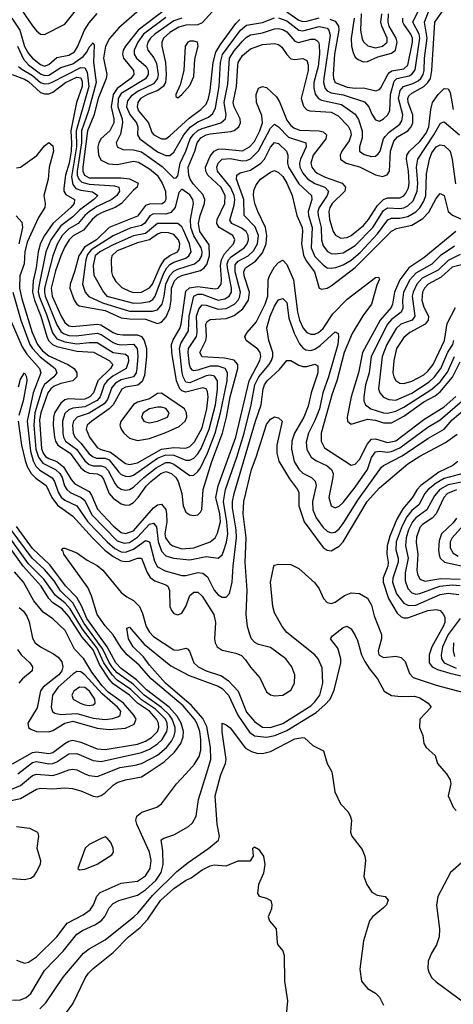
# Model space of a CAD drawing. Header units: inches. Extents: x 501365 to 657855, y 482276 to 547543.
# Tile 453 of 656: x 571266 to 573416, y 518856 to 523742. Entities that reach past the tile are written whole.
import ezdxf

# ---------------------------------------------------------------- set-up
doc = ezdxf.new("R2010")
doc.units = ezdxf.units.IN
doc.header["$MEASUREMENT"] = 0
doc.layers.add('A5571', color=7, linetype='Continuous')
doc.layers.add('A5572', color=7, linetype='Continuous')

msp = doc.modelspace()

# ---------------------------------------------------------------- linework, layer by layer
at = {"layer": 'A5571', "color": 5}
for points, elevation in [([(570978.8, 520000), (570989.5, 519949.5), (571008.8, 519928.8), (571030, 519925), (571090, 519927.2), (571157.4, 519917.4), (571230, 519925.6), (571270, 519940.9), (571330, 519990.8), (571350, 519997.9), (571430, 519990.4), (571456.3, 520000)], 2040), ([(571170, 519855.9), (571270, 519877.2), (571350, 519923.7), (571370, 519927.7), (571430, 519924.7), (571490.5, 519930.5), (571527.3, 519927.3), (571570, 519914.5), (571630, 519888.3), (571650, 519885.7), (571670, 519891.2), (571690, 519904.3), (571730, 519943.6), (571750, 519955.8), (571790, 519968.8), (571870, 519984.7), (571893.3, 520000)], 2020), ([(571230, 518876), (571270, 518877.9), (571298, 518890), (571321.7, 518910), (571390, 519023.9), (571481.5, 519118.5), (571550, 519203.6), (571578.1, 519221.9), (571639.1, 519250), (571669.4, 519270.6), (571688.1, 519291.9), (571710, 519334.2), (571730, 519355.9), (571758.5, 519370), (571850, 519397.8), (571890, 519424), (571940.4, 519470), (571967.5, 519510), (571976.7, 519550), (571975.8, 519615.8), (571968.3, 519671.7), (571980.1, 519679.9), (572030, 519697.2), (572102.4, 519737.6), (572123.5, 519756.5), (572141, 519790), (572152.3, 519872.3), (572191.7, 520000)], 1960), ([(571250, 519074), (571290, 519060.5), (571310, 519064.1), (571350, 519091.3), (571450, 519189.6), (571501.7, 519258.3), (571580.9, 519299.1), (571615, 519325), (571632.7, 519350), (571648.4, 519391.6), (571664.4, 519410), (571770, 519457), (571850, 519466.7), (571890, 519492.3), (571913.4, 519530), (571917.6, 519570), (571909.6, 519610), (571847.1, 519750), (571842, 519770), (571847, 519790), (571871.7, 519808.3), (571945.8, 519834.2), (571969.9, 519850.1), (572044.3, 519950), (572090.2, 520000)], 1980), ([(571366.2, 518833.8), (571396.6, 518863.4), (571481.7, 518990), (571582.3, 519110), (571610, 519130.9), (571690, 519175.9), (571831.4, 519290), (571854.2, 519310), (571924.9, 519395.1), (572045.1, 519514.9), (572100.8, 519559.2), (572203.6, 519630), (572251.8, 519670), (572257.3, 519690), (572244.4, 519750), (572235, 519890), (572261, 519990), (572265.3, 520000)], 1940), ([(571589.9, 520000), (571610, 519990.5), (571650, 519986), (571685.8, 520000)], 2040), ([(572814.9, 520000), (572827.7, 519910), (572857.3, 519850), (572894, 519810), (572906.2, 519786.2), (572910.4, 519770), (572906.7, 519710), (572912.4, 519690), (572963.4, 519623.4), (572977.3, 519590), (572980.7, 519570), (572972.4, 519490), (572986.7, 519450), (573011.7, 519411.7), (573037.7, 519397.7), (573078, 519390), (573092.4, 519372.4), (573083.8, 519350), (573070, 519334.5), (573014.9, 519290), (573000.4, 519270), (572970.4, 519170), (572952.4, 519030), (572960.7, 518970), (572990, 518934.8), (573030.4, 518910.4), (573050.4, 518890.4), (573070, 518851.3)], 1940), ([(573381.2, 520000), (573399.5, 519970), (573403.1, 519950), (573390.4, 519890), (573414.4, 519834.4), (573430, 519818)], 1960), ([(571250, 519737.6), (571314.9, 519730), (571354, 519710), (571358.9, 519690), (571350.8, 519630), (571370.1, 519570), (571367.3, 519550), (571350, 519514.4), (571332.5, 519487.5), (571320.6, 519479.4), (571290, 519472.9), (571230, 519478.6)], 1980), ([(571480.7, 518790), (571530, 518858.3), (571592.2, 518987.8), (571607.6, 519010), (571630, 519033.3), (571730, 519112), (571804.9, 519190), (571863.3, 519236.7), (571901.5, 519278.5), (571965, 519370), (572030, 519430.9), (572087.9, 519470), (572116.2, 519483.8), (572170, 519523.2), (572210, 519543.1), (572230, 519548.2), (572290, 519543), (572350, 519567.7), (572410, 519568), (572425.1, 519590), (572421.2, 519630), (572430, 519636.3), (572450, 519626), (572475.2, 519590), (572480.7, 519550), (572474.4, 519505.6), (572449.3, 519450), (572445.4, 519405.4), (572452.8, 519392.8), (572490, 519383), (572510.4, 519370), (572516.4, 519350), (572514, 519330), (572498, 519290), (572504.9, 519270), (572537.1, 519230), (572542, 519162), (572546, 519150), (572570, 519121), (572577, 519097), (572578.4, 518970), (572593.4, 518873.4), (572569.3, 518610)], 1920), ([(573470.2, 519570), (573401.7, 519510), (573339.6, 519390), (573332.4, 519347.6), (573348, 519230), (573345.8, 519190), (573332.6, 519150), (573308, 519110), (573291.6, 519070), (573290, 519034), (573294.9, 519014.9), (573310, 518987.3), (573330, 518967.3), (573470, 518864)], 1960)]:
    msp.add_lwpolyline(points, dxfattribs=dict(at, elevation=elevation))
at = {"layer": 'A5571', "color": 5, "elevation": 2020}
msp.add_lwpolyline([(571690, 519686), (571670, 519678.7), (571610.9, 519649.1), (571590.9, 519630), (571554.9, 519530), (571562.6, 519522.6), (571590, 519526.5), (571650, 519550.6), (571722.8, 519597.2), (571731.3, 519610), (571729.9, 519630), (571718, 519658), (571700, 519680)], close=True, dxfattribs=at)
at = {"layer": 'A5572', "color": 5}
for points, elevation in [([(571275.6, 523790), (571330, 523710.8), (571350, 523686.1), (571370, 523670.1), (571390, 523667.6), (571490, 523718.9), (571570, 523819.2)], 2220), ([(571990, 523753.4), (571880.2, 523670), (571852, 523630), (571833.2, 523590), (571833.2, 523570), (571845.7, 523550), (571893.9, 523510), (571902.7, 523490), (571903.6, 523470), (571890, 523448.3), (571770, 523376.1), (571755, 523350), (571752.9, 523310), (571773.6, 523250), (571776.3, 523230), (571766.2, 523173.8), (571745.1, 523130), (571749.4, 523110), (571776.9, 523096.9), (571830, 523095.4), (571870, 523085.9), (571972.9, 523013), (572030, 522955.9), (572042.4, 522957.6), (572050, 522966.8), (572062.4, 523030), (572090.6, 523090), (572112, 523150), (572127.2, 523172.8), (572148.8, 523191.2), (572170, 523201.8), (572263.2, 523230), (572285.8, 523250), (572289, 523270), (572280.3, 523330), (572298.3, 523421.7), (572306.9, 523550), (572330, 523588), (572370, 523635), (572390, 523655.3), (572410, 523666.2), (572470, 523676), (572530, 523695.9), (572550, 523697.3), (572570, 523693.5), (572590, 523681.4), (572630, 523634.4), (572647.9, 523627.9), (572710, 523644.3), (572730, 523644.9), (572739, 523639), (572746.9, 523630), (572750, 523617.1), (572751.9, 523571.9), (572745.5, 523510), (572725.1, 523430), (572723.8, 523403.8), (572731.6, 523371.6), (572747.9, 523350), (572762.3, 523342.3), (572861.1, 523321.1), (572930, 523273.4), (572946.2, 523246.2), (572964.3, 523190), (572963.9, 523156.1), (572950.6, 523110), (572951, 523090), (572973.1, 523073.1), (573010, 523063.6), (573030, 523064.8), (573043.7, 523076.3), (573052.6, 523090), (573069.6, 523150), (573078.1, 523161.9), (573097.1, 523182.8), (573150, 523223.3), (573160.9, 523239.1), (573166.2, 523270), (573144.8, 523350), (573152.2, 523390), (573169.6, 523410.4), (573214.8, 523425.2), (573240.9, 523439.1), (573254.2, 523450), (573266.7, 523470), (573271.3, 523490), (573272.3, 523550), (573286.4, 523650), (573272.1, 523730), (573304.4, 523810)], 2240), ([(571227.5, 523750), (571267, 523690), (571290, 523609), (571310, 523574.1), (571330, 523551), (571370, 523519.4), (571390, 523511.9), (571410, 523519.1), (571450, 523553.3), (571510, 523565.2), (571537.3, 523582.7), (571553.3, 523606.7), (571586.9, 523690), (571610, 523726.1), (571650, 523772.5)], 2180), ([(571859.4, 523790), (571758.1, 523701.9), (571712.3, 523647.7), (571691.8, 523610), (571681.5, 523550), (571698.1, 523470), (571694.6, 523450), (571655.4, 523350), (571634.5, 523265.5), (571602.2, 523190), (571579.2, 523010), (571579.8, 522990), (571587.5, 522970), (571610, 522957.6), (571770, 522957.2), (571810, 522952.3), (571852.8, 522930), (571849.1, 522910), (571830, 522895.2), (571771, 522829), (571740.3, 522810), (571674.4, 522785.6), (571650, 522771.3), (571626.1, 522750), (571583, 522697), (571531.4, 522668.6), (571511.1, 522648.9), (571490, 522615.1), (571470.7, 522570), (571444.4, 522495.6), (571421.9, 522410), (571427.4, 522370), (571471.2, 522270), (571490, 522239), (571510, 522223.2), (571530, 522219.3), (571650, 522231.3), (571668.1, 522228.1), (571730, 522189.3), (571750, 522181.4), (571777.6, 522177.6), (571850, 522178.6), (571870, 522169), (571883.2, 522150), (571894.3, 522110), (571895.5, 522070), (571884.6, 521975.4), (571874.2, 521945.8), (571852.1, 521927.9), (571790, 521918), (571772.5, 521907.5), (571729.1, 521830), (571709.5, 521810), (571623.3, 521750), (571601.5, 521730), (571595.9, 521710), (571612.5, 521670), (571650, 521619), (571668.7, 521608.7), (571715.8, 521595.8), (571790, 521538.6), (571810, 521535), (571850, 521543.2), (571970, 521610.8), (572030, 521618.7), (572090, 521615.1), (572110, 521623.5), (572133.1, 521646.9), (572170, 521715.7), (572194.5, 521810), (572200, 521870), (572196.9, 521896.9), (572190.2, 521910.2), (572174.9, 521914.9), (572090, 521893), (572070, 521900.4), (572060.4, 521910), (572042.8, 521950), (572020, 522090), (572018.9, 522130), (572026.3, 522153.7), (572060.5, 522210), (572067.1, 522230), (572090, 522394.8), (572108.8, 522411.2), (572150, 522417.8), (572234.6, 522405.4), (572250.7, 522409.3), (572264.3, 522430), (572267, 522453), (572262.1, 522522.1), (572266, 522550), (572281, 522579), (572326.5, 522630), (572332.3, 522650), (572322.8, 522670), (572255.6, 522710), (572243.1, 522730), (572245.2, 522750), (572283.4, 522830), (572284.7, 522870), (572263.8, 522910), (572199.4, 522970), (572189, 522990), (572188.1, 523010), (572210, 523064), (572230, 523090.1), (572250, 523098.5), (572270, 523100.7), (572370, 523091.4), (572405.5, 523110), (572430, 523137), (572456.8, 523190), (572470, 523230), (572466.5, 523266.5), (572440.8, 523330), (572439.1, 523370), (572450, 523402.4), (572470, 523411), (572490, 523405.3), (572538.9, 523358.9), (572554.5, 523334.5), (572590, 523243.3), (572610, 523216.1), (572624.7, 523204.7), (572653.8, 523193.8), (572750.4, 523190), (572770, 523185.1), (572787.5, 523170), (572783.8, 523150), (572721.3, 523070), (572709.8, 523030), (572714.9, 523010), (572728.6, 522990), (572740.9, 522980.9), (572781.1, 522961.1), (572865, 522930), (572880.8, 522910), (572877.7, 522890), (572815.8, 522830), (572804.1, 522810), (572798.9, 522790), (572802.2, 522750), (572820.7, 522690), (572831.7, 522671.7), (572858.2, 522658.2), (572890, 522660.4), (572910, 522670.4), (572970, 522720.8), (572995.9, 522750), (573039.7, 522820.3), (573070, 522850), (573090, 522857.3), (573150, 522858.1), (573170, 522868.3), (573179.9, 522880.1), (573193.1, 522906.9), (573197.1, 522930), (573194, 522990), (573183.6, 523050), (573185.6, 523070), (573198.1, 523090), (573250, 523137.7), (573280.9, 523179.1), (573293.9, 523210), (573304.1, 523295.9), (573312.9, 523330), (573340.4, 523370), (573370, 523400.1), (573390, 523399.2), (573400.2, 523380.2), (573415.8, 523295.8)], 2180), ([(571990, 523794), (571853.7, 523690), (571790.3, 523610), (571779.5, 523590), (571776.4, 523570), (571781.3, 523550), (571830.1, 523490), (571831.9, 523470), (571816.7, 523450), (571750, 523401.1), (571729.6, 523370), (571720.4, 523310), (571732.9, 523250), (571733, 523230), (571712.5, 523190), (571670, 523151.5), (571658, 523130), (571653.9, 523110), (571657.1, 523070), (571670, 523045.2), (571706.8, 523026.8), (571750, 523023.9), (571830, 523040.2), (571854.8, 523034.8), (571910, 523002.1), (571947.4, 522970), (571972.3, 522930), (571988.5, 522890), (571991.4, 522850), (571984.5, 522835.5), (571972.4, 522827.6), (571910, 522827.1), (571890, 522819.6), (571850, 522766.1), (571709.7, 522710.3), (571647.7, 522650), (571587.8, 522612.2), (571560, 522570), (571538.1, 522490), (571515.7, 522430), (571514.1, 522410), (571535.7, 522350), (571549.3, 522329.3), (571561.8, 522321.8), (571690, 522298.2), (571770, 522262.8), (571810, 522256.6), (571890, 522256.2), (571950, 522234.7), (571970, 522241), (571992.6, 522267.4), (572010, 522310), (572017.7, 522350), (572019, 522410), (572033.9, 522446.1), (572050, 522462), (572070, 522472.5), (572162.8, 522497.2), (572181.1, 522510), (572193.7, 522526.3), (572206.7, 522570), (572204.7, 522624.7), (572159.5, 522690), (572152.1, 522730), (572160.8, 522770), (572182.7, 522830), (572183.3, 522850), (572174.4, 522874.4), (572126.8, 522926.8), (572111.7, 522950), (572104.3, 522970), (572101.8, 523010), (572134.5, 523090), (572145.7, 523130), (572164.1, 523155.9), (572189.9, 523170), (572210, 523174.7), (572313.4, 523186.6), (572330, 523192.4), (572351.9, 523210), (572360.5, 523230), (572359.8, 523250), (572329.2, 523309.2), (572325, 523330), (572341, 523410), (572346.8, 523513.2), (572350, 523530.1), (572370, 523564.5), (572410, 523597.2), (572470, 523618), (572530, 523623), (572550, 523618.2), (572566, 523606), (572590, 523568.7), (572610, 523548.1), (572630, 523544), (572670, 523549.5), (572690, 523539.7), (572697, 523517), (572696.5, 523490), (572662, 523350), (572672.5, 523312.5), (572690, 523294.9), (572704.9, 523290), (572810, 523283.4), (572845.3, 523265.3), (572893.9, 523213.9), (572906.8, 523190), (572908.9, 523170), (572899.1, 523140.9), (572862.4, 523090), (572854.5, 523070), (572856.1, 523050), (572885, 523030), (572951.1, 523011.1), (573030, 522971.9), (573064.3, 522964.3), (573088.1, 522971.9), (573099.9, 522990), (573104.5, 523090), (573120.5, 523139.5), (573139.2, 523160.8), (573190.6, 523189.4), (573207.2, 523210), (573215.4, 523230), (573215.5, 523270), (573191.6, 523330), (573190, 523350), (573196, 523364), (573210, 523377.6), (573270.1, 523409.9), (573290.2, 523429.8), (573302, 523450), (573310, 523490), (573324.4, 523730), (573370, 523795.8)], 2220), ([(572220, 523780), (572170, 523726.1), (572150, 523716.3), (572090, 523714.1), (572055, 523705), (572010, 523678), (571979.4, 523650), (571970.7, 523630), (571970.7, 523610), (571989.8, 523530), (571992.8, 523470), (571988.9, 523430), (571977.5, 523410), (571951.4, 523390), (571900.3, 523370), (571865.8, 523350), (571851.5, 523330), (571848.4, 523310), (571855.9, 523290), (571904.9, 523230), (571921.5, 523181.5), (571930.9, 523170), (571970, 523150.5), (571990, 523151.1), (572010, 523164.6), (572106.2, 523253.8), (572164.6, 523295.4), (572190, 523323.3), (572201.5, 523350), (572210.6, 523390), (572225, 523530), (572238.7, 523581.3), (572260.9, 523619.1), (572337.5, 523722.5), (572357, 523743)], 2280), ([(572550, 523751.6), (572590, 523736.6), (572650.5, 523690.5), (572670, 523686.4), (572750, 523707.4), (572790, 523699), (572799.5, 523690), (572805.7, 523665.7), (572773.3, 523450), (572772.7, 523430), (572781.1, 523401.1), (572790, 523387.9), (572810, 523378.2), (572870, 523369.4), (572974.8, 523334.8), (572996.8, 523310), (573012.3, 523272.3), (573030, 523244.1), (573050, 523238.6), (573070, 523249.4), (573090, 523268.7), (573101.2, 523290), (573104.1, 523370), (573122.5, 523437.5), (573136, 523450), (573196.7, 523463.3), (573210, 523471.1), (573226.5, 523493.5), (573250.5, 523650), (573245.9, 523670), (573215.3, 523730), (573244.8, 523790)], 2260), ([(572590, 523780.8), (572650, 523739.1), (572670, 523733.1), (572690, 523734.4), (572750, 523751.3)], 2280), ([(572924.3, 523750), (572908.7, 523648.7), (572910.5, 523610.5), (572918.5, 523578.5), (572930, 523555.3), (572943.7, 523543.7), (572970, 523533.1), (572990, 523534.2), (573042.2, 523557.8), (573110, 523575.7), (573129.5, 523590.5), (573137.6, 523630), (573133.2, 523650), (573097.1, 523710), (573092.1, 523730), (573094.5, 523770)], 2320), ([(572958.6, 523770), (572956.4, 523690), (572964.5, 523644.5), (572972.3, 523630), (572991.3, 523611.3), (573030, 523602.2), (573064.7, 523610), (573087.4, 523630), (573088.3, 523650), (573060.6, 523710), (573056.4, 523730), (573061.2, 523770)], 2340), ([(572070, 523750), (572030, 523736.2), (571936.2, 523670), (571914.6, 523650), (571902.1, 523630), (571896.5, 523610), (571900.7, 523590), (571932, 523552), (571944.2, 523524.2), (571952.3, 523470), (571949.8, 523450), (571930, 523423.5), (571853.6, 523386.4), (571818.4, 523361.6), (571800.9, 523339.1), (571795.9, 523310), (571812, 523272), (571844.9, 523230), (571851.8, 523210), (571850.4, 523170), (571862.1, 523150), (571950, 523086.7), (571990, 523067.3), (572010, 523067.4), (572030, 523083.6), (572080.2, 523170), (572112.1, 523207.9), (572150, 523234.4), (572202.3, 523257.7), (572224.5, 523275.5), (572236.4, 523303.6), (572254.9, 523410), (572262.5, 523530), (572271.6, 523568.4), (572360.3, 523690), (572390, 523714.7), (572470, 523727.6), (572529.1, 523750.9)], 2260), ([(572803.9, 523743.9), (572830, 523733.8), (572846, 523710), (572848.5, 523690), (572826.4, 523570), (572820.8, 523470), (572821.7, 523450), (572830, 523430.1), (572890, 523406.1), (572930, 523401.6), (572970, 523403.2), (573031, 523389), (573050, 523394.8), (573056.7, 523403.3), (573090.4, 523469.6), (573100, 523480), (573111.5, 523488.5), (573170, 523497.2), (573190, 523515.9), (573214, 523630), (573212.8, 523650), (573205.2, 523670), (573170, 523718.8), (573164.8, 523730), (573165.5, 523750)], 2280), ([(571255.7, 523610), (571285.3, 523545.3), (571310, 523517.1), (571370, 523473.1), (571390, 523464.9), (571410, 523467.1), (571470, 523505), (571530, 523522.8), (571581.7, 523558.3), (571599.8, 523580.2), (571610, 523605.8), (571630, 523627.2), (571636.1, 523616.1), (571632.9, 523530), (571645.9, 523430), (571607, 523290), (571572, 523190), (571572.5, 523130), (571550.5, 522990.5), (571551.2, 522970), (571558.9, 522950), (571574.7, 522934.7), (571610, 522926.3), (571736.8, 522916.8), (571757, 522910), (571760.7, 522890), (571747.7, 522870), (571722.7, 522850), (571650, 522814.8), (571612.4, 522790), (571589, 522770), (571555.5, 522730), (571510, 522703.2), (571476.9, 522670), (571452.5, 522627.5), (571430, 522569.9), (571389.9, 522410.1), (571388.8, 522390), (571393, 522370), (571450, 522227.5), (571470, 522194.3), (571483.8, 522183.8), (571510, 522175.2), (571546.4, 522173.6), (571650, 522186.4), (571670, 522180.3), (571730, 522139.9), (571750, 522131.3), (571770, 522128.2), (571830, 522131.1), (571848.9, 522110), (571851.9, 522071.9), (571847.6, 522010), (571843.8, 521990), (571831.1, 521970), (571770, 521954.1), (571741.7, 521938.3), (571723.8, 521916.2), (571702.3, 521857.7), (571684.9, 521835.1), (571610, 521789.1), (571551.2, 521768.8), (571533.3, 521750), (571528.9, 521730), (571531.4, 521690), (571540.4, 521670), (571570, 521640.5), (571610, 521587.8), (571630, 521571.8), (571646.6, 521566.6), (571690, 521566), (571710, 521558.3), (571757, 521497), (571770, 521484.6), (571790, 521477), (571810, 521475.6), (571830, 521481.3), (571950, 521565.2), (571990, 521581.7), (572030, 521581.5), (572090, 521555.4), (572110, 521555.8), (572130, 521565.2), (572150, 521586.8), (572165.8, 521614.2), (572204.8, 521710), (572236.5, 521830), (572246.4, 521906.4), (572246.3, 521950), (572232.2, 521972.2), (572210, 521977.1), (572190, 521973.8), (572110, 521939.3), (572090, 521943.4), (572075.9, 521970), (572071.6, 521990), (572058.5, 522110), (572064.5, 522135.5), (572102.5, 522197.5), (572106.4, 522270), (572128.9, 522370), (572150, 522380.3), (572170, 522379.9), (572250, 522350.5), (572283.7, 522356.3), (572304.3, 522370), (572315.7, 522390), (572316.7, 522410), (572296.5, 522510), (572295.5, 522530), (572301.5, 522550), (572314.8, 522565.2), (572379, 522610), (572394.1, 522630), (572400.6, 522650), (572398.9, 522670), (572389.1, 522690), (572366.5, 522706.5), (572317.4, 522730), (572307.3, 522747.4), (572330, 522821.2), (572332.8, 522850), (572329.3, 522870), (572310.5, 522910.5), (572246.9, 522990), (572243.4, 523010), (572249.6, 523030), (572269.9, 523050), (572310, 523053), (572370, 523041.2), (572390, 523042.4), (572410, 523050.7), (572450, 523090.8), (572510, 523203.9), (572530, 523223.5), (572550, 523210.6), (572598.7, 523158.7), (572685.4, 523130), (572686.5, 523110), (572657.6, 523050), (572653.1, 523030), (572655.6, 523010), (572670, 522980.5), (572692.6, 522952.6), (572729.5, 522929.5), (572778.5, 522910), (572797, 522890), (572790.4, 522870), (572750.3, 522810), (572744.7, 522790), (572745.2, 522770), (572760.2, 522710), (572763.1, 522650), (572770, 522619.7), (572791.9, 522591.9), (572810, 522582.2), (572830, 522579), (572870, 522585.6), (572930, 522621.4), (573017.2, 522710), (573070, 522795.1), (573090, 522807.3), (573150, 522804), (573170, 522807.7), (573190, 522818.1), (573216.8, 522843.2), (573237.3, 522890), (573239.2, 522930), (573233.6, 523010), (573239.6, 523050), (573319.4, 523170), (573351.4, 523228.6), (573370, 523234.7), (573446.2, 523170)], 2160), ([(571261, 523510), (571276.7, 523496.7), (571330, 523464), (571370, 523430.3), (571390, 523422.9), (571410, 523424.7), (571427.6, 523432.4), (571570, 523505.2), (571590, 523502.3), (571601.1, 523481.1), (571609.2, 523410), (571546.4, 523190), (571547.7, 523110), (571522.7, 522962.7), (571530, 522923.5), (571544.8, 522904.8), (571570, 522896.4), (571627.8, 522887.8), (571653.5, 522870), (571634.3, 522850), (571563.2, 522796.8), (571530, 522763.1), (571470, 522718.8), (571420.9, 522650), (571395.7, 522590), (571359.1, 522410), (571358.7, 522390), (571364.2, 522364.2), (571398.7, 522278.7), (571428.3, 522188.3), (571450, 522157.4), (571490, 522142.7), (571550, 522133.3), (571610, 522140.5), (571650, 522139.1), (571730, 522089.8), (571790, 522081.3), (571803.3, 522070), (571805.4, 522045.4), (571794.8, 522010), (571727.2, 521972.8), (571699.2, 521950), (571685.4, 521930), (571665.9, 521870), (571650, 521851.5), (571590, 521820.5), (571530, 521813.9), (571510, 521805.9), (571490, 521786.7), (571477.7, 521750), (571480, 521690), (571483.5, 521670), (571494.2, 521650), (571547.2, 521610), (571590, 521552.1), (571610, 521535.1), (571630, 521528.3), (571670, 521527.7), (571690, 521521.4), (571704.7, 521504.7), (571739.2, 521439.1), (571750, 521425.6), (571770, 521412.4), (571790, 521406.9), (571810, 521410.1), (571830, 521421.4), (571881.5, 521470), (571942.1, 521517.9), (571990, 521543.9), (572010, 521544.6), (572030, 521536.6), (572110, 521480.6), (572130, 521481.2), (572150, 521498.9), (572162.3, 521517.7), (572197, 521590), (572235.8, 521690), (572261.9, 521790), (572294.4, 521950), (572296.4, 521990), (572284.6, 522010), (572250, 522022.4), (572210, 522021.8), (572150, 522002.5), (572130, 521999.6), (572123.1, 522003.1), (572113.3, 522013.3), (572108.4, 522028.4), (572100.7, 522090), (572103.2, 522110), (572142.5, 522170), (572146.1, 522190), (572142.5, 522270), (572154.2, 522305.8), (572170, 522326.3), (572190, 522325.8), (572250, 522304.6), (572290, 522307.9), (572330.4, 522329.6), (572349.9, 522350), (572356.5, 522363.5), (572361.5, 522390), (572335.1, 522490), (572334.7, 522525.3), (572350, 522544), (572398.2, 522570), (572425.4, 522594.6), (572444.7, 522630), (572449.3, 522670), (572433.3, 522713.3), (572378.5, 522770), (572377.2, 522850), (572341.1, 522950), (572342.6, 522970), (572358.5, 522981.5), (572410, 522995.1), (572460.9, 523030), (572480.4, 523050), (572510, 523109.6), (572530, 523132.7), (572550, 523127.9), (572588.8, 523090), (572595, 523070), (572593.2, 523030), (572598.5, 523010), (572650, 522926.9), (572712, 522870), (572714.7, 522850), (572696.5, 522790), (572697.1, 522770), (572716, 522710), (572711.7, 522610), (572730, 522567.2), (572770, 522524.6), (572790, 522510.5), (572810, 522507.9), (572832.7, 522512.7), (572870, 522524.8), (572910, 522548.1), (572953.5, 522586.5), (573040.7, 522679.3), (573091.5, 522748.5), (573110, 522756.8), (573150, 522757.1), (573190, 522764.6), (573230, 522787.7), (573250, 522807.9), (573270, 522841.4), (573280.2, 522870), (573283.6, 522976.4), (573298.3, 523050), (573310, 523080.4), (573330, 523110.1), (573350, 523121.3), (573370, 523116.8), (573399.8, 523090), (573410, 523048.4), (573426.7, 522926.7)], 2140), ([(571229.1, 523469.1), (571290, 523447.1), (571310, 523435.4), (571370, 523380.5), (571390, 523373), (571410, 523374.1), (571430, 523382.5), (571494, 523430), (571550, 523457.3), (571570, 523452.6), (571575.6, 523435.6), (571576.2, 523410), (571547.6, 523330), (571519.1, 523190), (571523.8, 523130), (571521.9, 523090), (571512.2, 523030), (571493.7, 522970), (571485.3, 522905.3), (571485, 522890), (571494.9, 522874.9), (571537.2, 522850), (571535.6, 522830), (571520.5, 522810), (571431, 522730), (571389.6, 522670), (571370, 522632.9), (571358.3, 522590), (571348.4, 522510), (571333.6, 522446.4), (571329.9, 522390), (571339.4, 522350), (571370.6, 522270), (571400.6, 522170), (571409.6, 522149.6), (571428.2, 522130), (571450, 522120), (571550, 522096.3), (571632, 522092), (571710.1, 522050), (571727.3, 522030), (571715.8, 522010), (571653, 521950), (571632.9, 521890), (571614.4, 521870), (571590, 521859.4), (571570, 521857), (571510, 521860.6), (571490, 521855), (571470, 521838.4), (571439.4, 521790), (571433.8, 521770), (571432.7, 521730), (571439, 521670), (571444, 521650), (571456, 521630), (571515.7, 521590), (571570, 521518.3), (571590, 521500.5), (571610, 521491.9), (571650, 521487.5), (571670, 521477.6), (571681.2, 521461.2), (571710.1, 521390), (571730, 521367.7), (571770, 521339.5), (571790, 521332.3), (571810, 521333.9), (571830, 521346.1), (571854.2, 521370), (571893.9, 521426.1), (571916.6, 521450), (571965.3, 521490), (571990, 521500.3), (572019.1, 521490), (572039.6, 521470), (572051.2, 521450), (572070, 521390), (572077, 521330), (572090, 521297.2), (572110, 521283.9), (572130, 521280.9), (572150, 521285.2), (572162.9, 521297.1), (572168.7, 521311.3), (572175.9, 521410), (572218, 521550), (572271.8, 521690), (572291.7, 521770), (572309.7, 521870.3), (572347.7, 522010), (572346.9, 522030), (572330, 522051.4), (572281.9, 522061.9), (572170, 522067.9), (572159, 522090), (572188.3, 522150), (572191.7, 522170), (572188.7, 522230), (572195.6, 522244.4), (572210, 522254.2), (572290, 522258.9), (572330, 522274.6), (572372.6, 522307.4), (572400.8, 522350), (572405.9, 522390), (572378.9, 522470), (572377.1, 522490), (572384.9, 522510), (572435.9, 522544.1), (572470, 522585.5), (572487.7, 522630), (572492.1, 522670), (572485.4, 522710), (572446.1, 522790), (572432.4, 522830), (572425.4, 522870), (572426.7, 522893.3), (572437.9, 522922.2), (572460.2, 522950), (572510, 522984.8), (572530, 522993.4), (572550, 522983.3), (572570, 522962.9), (572590.4, 522930), (572617.5, 522870), (572639.5, 522770), (572665.8, 522710), (572668.4, 522690), (572663.9, 522630), (572672.4, 522572.4), (572685.9, 522545.9), (572727.2, 522490), (572750, 522410.2), (572764.2, 522404.2), (572790, 522410.1), (572810, 522421.8), (572930, 522511.4), (573110, 522691.8), (573134.5, 522705.5), (573210, 522722.7), (573264.5, 522755.5), (573293.9, 522786.1), (573330, 522854), (573350, 522878.8), (573370, 522869), (573389.7, 522789.7), (573410.9, 522770.9), (573460.2, 522750)], 2120), ([(571250, 523006), (571270, 523010.7), (571352.1, 523067.9), (571390, 523116.1), (571410, 523131.8), (571430, 523116.1), (571433.8, 523090), (571411.8, 523010), (571407.6, 522950), (571386.7, 522870), (571393.1, 522830), (571390.4, 522810), (571359.9, 522760.1), (571302.6, 522637.4), (571292.3, 522590), (571288.1, 522530), (571267.6, 522470), (571265.5, 522410), (571276.7, 522356.7), (571328.3, 522190), (571354, 522130), (571379, 522099), (571410, 522073.3), (571504.7, 522030), (571535.7, 522010), (571549.1, 521990), (571549.5, 521970), (571530.3, 521949.7), (571470, 521936.1), (571437.4, 521922.6), (571420.6, 521910), (571405.5, 521890), (571370.3, 521790), (571364, 521756), (571374.3, 521614.3), (571382.2, 521590), (571393.8, 521573.8), (571410, 521563.4), (571450, 521549.4), (571482.8, 521522.8), (571520.7, 521460.7), (571539, 521439), (571610, 521400.9), (571622.4, 521382.4), (571651.9, 521311.9), (571730, 521229.8), (571770, 521197.4), (571790, 521192.1), (571830, 521205.8), (571930, 521319.9), (571950, 521334.7), (571970, 521337), (571990, 521311.1), (571994.3, 521290), (571995.2, 521250), (571986.5, 521190), (571988.9, 521170), (572010, 521140.8), (572025.6, 521130), (572070, 521116.1), (572130, 521120.2), (572210.2, 521149.8), (572234.8, 521170), (572246.7, 521193.3), (572261.4, 521250), (572257.6, 521290), (572239.2, 521370), (572250, 521428.7), (572337, 521670), (572403.2, 521950), (572457.1, 522050), (572461.5, 522070), (572457.5, 522090), (572446.9, 522106.9), (572389.1, 522150), (572382.5, 522170), (572393.4, 522190), (572439.1, 522240.9), (572483.4, 522330), (572496.2, 522370), (572497.8, 522450), (572504.7, 522470), (572530, 522514.7), (572550, 522537.3), (572570, 522548.5), (572590, 522526.5), (572623.6, 522450), (572643.1, 522290), (572652.9, 522250), (572671.2, 522211.2), (572690, 522190.1), (572710, 522180.5), (572730, 522181.8), (572747.3, 522190), (572770, 522209.3), (572817.9, 522282.1), (572890, 522354.8), (573030, 522461.6), (573044.7, 522464.7), (573050, 522454), (573036, 522424), (573010, 522330.6), (572967.9, 522272.1), (572915, 522185), (572874, 522090), (572838.9, 521950), (572815.3, 521884.7), (572760.1, 521690), (572760.1, 521650), (572777.4, 521617.4), (572910, 521530.8), (572930, 521536.6), (572950, 521558.8), (572990, 521637.5), (573010, 521659.4), (573030, 521662.3), (573090, 521644.3), (573130, 521652.5), (573270, 521757.3), (573370, 521820.8), (573427.5, 521872.5)], 2080), ([(571249.1, 522769.1), (571276.7, 522736.7), (571279.6, 522710), (571262.5, 522630)], 2060), ([(573429, 522690), (573270, 522559.8), (573194.8, 522510), (573151, 522450), (573124.3, 522390), (573114.6, 522330), (573107.2, 522312.8), (573052.5, 522250), (572965, 522090), (572946.1, 521990), (572909.8, 521870), (572889.7, 521770), (572891.9, 521750), (572910, 521734.6), (572990, 521759.3), (573030, 521753.6), (573070, 521740.7), (573110, 521741.5), (573170, 521774.2), (573270, 521845), (573325.5, 521874.5), (573350, 521894.4), (573412.5, 521967.5), (573450, 522043.9)], 2120), ([(573421.5, 522618.5), (573350.1, 522570), (573310, 522528), (573230, 522484.2), (573199.8, 522450), (573169.1, 522390), (573163.7, 522350), (573165.8, 522310), (573157.7, 522290), (573110, 522254.7), (573089.6, 522230.4), (573008.8, 522070), (572999.2, 521990), (572980.4, 521930), (572971.5, 521870), (572972.6, 521850), (572980.4, 521830), (573007.7, 521810), (573070.1, 521790.1), (573090, 521788.8), (573130, 521799.1), (573170, 521819.6), (573310, 521907.6), (573350, 521944), (573386.6, 521993.4), (573420.9, 522070)], 2140), ([(573450, 522576.4), (573390, 522546.1), (573340.8, 522499.2), (573261.6, 522458.4), (573235.3, 522430), (573216.1, 522390), (573212.1, 522370), (573225.4, 522270), (573211.1, 522250), (573156.2, 522230), (573132.3, 522210), (573086.1, 522130), (573062.5, 522070), (573045.6, 521910), (573050.7, 521890), (573069.1, 521869.1), (573096.6, 521856.6), (573130, 521853.4), (573210, 521888.6), (573295.4, 521944.6), (573322.7, 521970), (573353.7, 522010), (573388.6, 522091.4), (573413, 522130), (573418.1, 522150)], 2160), ([(573470, 522529.1), (573410, 522513.4), (573355.4, 522464.6), (573291.5, 522430), (573273.3, 522410), (573263.8, 522390), (573259.8, 522350), (573270, 522315.5), (573292, 522270), (573291.3, 522250), (573275.9, 522230), (573199.8, 522190), (573170, 522165.4), (573133.3, 522110), (573120.6, 522050), (573115.7, 521990), (573120.1, 521970), (573131.2, 521951.2), (573150, 521938.5), (573170, 521935.9), (573210, 521948.4), (573270, 521979.8), (573290, 521996.9), (573316.2, 522030), (573371.4, 522150), (573385.7, 522234.3), (573426, 522314)], 2180), ([(571232.1, 522390), (571271.5, 522250), (571316.3, 522130), (571329.3, 522109.3), (571368, 522068), (571442.6, 522010), (571449.7, 521990), (571434.9, 521970), (571390, 521931.1), (571377, 521910), (571342.1, 521790), (571336.5, 521730), (571347, 521610), (571359, 521570), (571380.8, 521540.8), (571444.4, 521510), (571465.6, 521490), (571476.4, 521470), (571488.6, 521428.6), (571500.1, 521410), (571515.7, 521395.7), (571571.2, 521371.2), (571590, 521355.7), (571623.8, 521283.8), (571750, 521155.9), (571783.4, 521143.4), (571810, 521147.4), (571850, 521173.4), (571910, 521238.5), (571930, 521243.7), (571944.9, 521224.9), (571952, 521152), (571970, 521104.3), (571990, 521081.7), (572029, 521069), (572110, 521061), (572190, 521077.4), (572250, 521069.5), (572270, 521086.2), (572277.3, 521102.7), (572291.8, 521148.2), (572297.8, 521190), (572293.8, 521250), (572276.2, 521350), (572285.8, 521410), (572343.4, 521570), (572379.4, 521690), (572414, 521830), (572432, 521930), (572450.9, 521970), (572502.8, 522030), (572515.2, 522050), (572521.1, 522070), (572520.8, 522090), (572501.7, 522150), (572492, 522212), (572507.6, 522270), (572530, 522320.5), (572550, 522352.2), (572570, 522358.2), (572590, 522338.5), (572601.2, 522261.2), (572626.3, 522186.3), (572653.7, 522133.7), (572670, 522113.7), (572684.2, 522104.2), (572710, 522100.6), (572730, 522107.4), (572755.2, 522124.8), (572830, 522193.2), (572844.2, 522184.2), (572847.2, 522167.2), (572842.9, 522130), (572797.5, 521970), (572768.4, 521890), (572753.2, 521810), (572730, 521752.1), (572698.2, 521690), (572685.9, 521645.9), (572689.4, 521609.5), (572710.7, 521570.7), (572733.5, 521553.5), (572790, 521527.2), (572811.6, 521510), (572819.4, 521490), (572818.9, 521470), (572799.3, 521370), (572809.6, 521329.6), (572830, 521319.7), (572850, 521327.3), (572870, 521346.5), (572930, 521422.3), (572990.5, 521509.5), (573010.9, 521569.1), (573030, 521596.9), (573050, 521600.8), (573090, 521595.8), (573110, 521598.9), (573150, 521617.9), (573290, 521719.6), (573350, 521756.8), (573458.9, 521850)], 2060), ([(571223.8, 522243.8), (571278.4, 522118.4), (571302.2, 522082.2), (571364.5, 522010), (571370.5, 521990), (571333.6, 521890), (571303, 521750), (571319.9, 521599.9), (571332.7, 521552.7), (571346.1, 521526.1), (571366.2, 521506.2), (571427.5, 521467.5), (571439.4, 521450), (571457, 521397), (571472.2, 521372.2), (571490, 521357.1), (571550, 521328.7), (571604.3, 521250), (571700.5, 521150), (571737.5, 521117.5), (571770, 521100.8), (571790, 521098.5), (571830, 521114.1), (571890, 521157.8), (571910, 521151.3), (571934.7, 521054.7), (571950, 521026.9), (571986.6, 521006.6), (572070, 520983.1), (572090, 520983.4), (572150, 520998.8), (572174.9, 520994.9), (572196.9, 520976.9), (572230, 520910.2), (572250, 520888.3), (572270, 520876.8), (572290, 520876.2), (572305.6, 520894.4), (572320.3, 520950), (572325.1, 521030), (572341.7, 521170), (572339.5, 521210), (572321.3, 521318.7), (572322, 521350), (572330.2, 521390), (572435, 521750), (572462.5, 521830), (572473.6, 521910), (572480.3, 521930), (572492.3, 521950), (572554.9, 522005.1), (572590, 522050.2), (572610, 522050.9), (572650, 522027.4), (572670, 522021.2), (572690, 522020.9), (572730, 522031.8), (572743.7, 522023.7), (572743.9, 521990), (572711.5, 521890), (572696.9, 521823.1), (572675.4, 521770), (572628.2, 521690), (572615.6, 521650), (572613.2, 521610), (572626.3, 521550), (572650, 521510.8), (572670, 521491.2), (572712.3, 521470), (572731.6, 521451.6), (572735.3, 521430), (572717.8, 521350), (572719.3, 521310), (572735.4, 521270), (572770, 521222.1), (572790, 521203.1), (572810, 521194.8), (572830, 521199.1), (572850, 521215.6), (572870, 521241), (572943.2, 521356.8), (573059.6, 521520.4), (573070, 521530.1), (573163, 521577), (573290, 521662.6), (573370.9, 521709.1), (573410, 521755.9), (573504.1, 521835.9)], 2040), ([(571260, 521920), (571270, 521957.6), (571290, 521988.8), (571300.2, 521970), (571302.2, 521950), (571283.2, 521850), (571261.9, 521778.1)], 2020), ([(571259.1, 521750), (571275.6, 521630), (571293.5, 521553.5), (571303.7, 521523.7), (571323, 521490), (571346.8, 521466.8), (571398, 521430), (571426.4, 521370), (571453.3, 521333.3), (571530, 521278), (571627.2, 521170), (571689, 521110), (571730, 521077), (571770, 521056), (571790, 521052.6), (571810, 521054.9), (571850, 521069.6), (571870.1, 521070.1), (571897.6, 520997.6), (571913.4, 520973.4), (571936.6, 520956.6), (571990, 520937.9), (572000.8, 520930), (572008.5, 520908.5), (572010.7, 520830), (572018, 520810), (572030, 520795.4), (572050, 520788.3), (572070, 520796.3), (572090, 520829.1), (572110, 520883.5), (572130, 520901), (572150, 520901.3), (572170, 520880.8), (572228.5, 520790), (572236.1, 520750), (572231.8, 520670), (572235.1, 520650), (572244.7, 520630), (572270, 520612.9), (572338.3, 520598.3), (572366.1, 520586.1), (572385.6, 520565.6), (572410, 520527.9), (572456.4, 520476.4), (572490, 520405.7), (572510, 520390.7), (572530, 520386.5), (572570, 520390.1), (572610, 520414.6), (572628, 520450), (572630.3, 520490), (572615, 520530), (572585.9, 520570), (572510, 520625.4), (572450, 520641.4), (572431.2, 520651.2), (572415.5, 520670), (572406.3, 520690), (572395.8, 520730), (572389.5, 520789.5), (572394.1, 520910), (572383.3, 521050), (572389.7, 521170), (572373.8, 521290), (572378, 521350), (572415, 521510), (572438.4, 521570), (572490, 521733.2), (572510, 521759.6), (572530, 521771.7), (572550, 521765.7), (572567, 521750), (572540.8, 521630), (572540.4, 521590), (572550.3, 521550.3), (572603, 521463), (572643.8, 521410), (572650, 521395.8), (572650.1, 521330), (572676.1, 521250), (572770, 521122.9), (572790, 521109.2), (572810, 521106.7), (572850, 521129.3), (572870, 521150.9), (572988, 521350), (573050, 521418.7), (573190, 521538.5), (573250, 521576.1), (573376.8, 521643.2), (573435.4, 521684.6)], 2020), ([(573437.5, 521550), (573412.8, 521530), (573344.4, 521495.6), (573254.1, 521430), (573236.3, 521410), (573211.8, 521368.2), (573166.1, 521313.9), (573136.5, 521263.5), (573101.6, 521178.4), (573087.5, 521130), (573086.5, 521090), (573093.6, 521050), (573091.3, 521030), (573067.9, 520972.1), (573067.9, 520950), (573093.8, 520870), (573136.9, 520796.9), (573157.9, 520777.9), (573170, 520772.8), (573190, 520773), (573290, 520809.7), (573330, 520815.5), (573350, 520809.2), (573367.5, 520790), (573374.3, 520774.3), (573373.7, 520750), (573366, 520730), (573309.9, 520630.1), (573295.8, 520590), (573296.6, 520550), (573310.8, 520530.8), (573336.6, 520516.6), (573398.1, 520498.1), (573590, 520455)], 2020), ([(573468.9, 521491.1), (573370, 521464.5), (573330, 521441.1), (573291.7, 521410), (573275.1, 521390), (573245.2, 521334.8), (573210, 521306), (573184.8, 521275.2), (573161.7, 521230), (573133.2, 521150), (573130.3, 521110.3), (573142, 521070), (573142.8, 521050), (573115.2, 520970), (573114.5, 520950), (573133.3, 520893.3), (573170, 520847), (573194.3, 520834.3), (573230, 520836), (573350, 520888.8), (573390, 520896.3), (573442.6, 520890)], 2040), ([(573490, 521452.5), (573390, 521433.9), (573348.3, 521410), (573321.7, 521378.3), (573283.8, 521310), (573230, 521270.2), (573213.2, 521250), (573193.6, 521210), (573182.1, 521170), (573179.5, 521130), (573192.7, 521070), (573177.3, 520997.3), (573176.6, 520956.6), (573190, 520918.3), (573210, 520896.9), (573230, 520891.4), (573250, 520894.3), (573349.4, 520930.6), (573410, 520936.4), (573450, 520933.4)], 2060), ([(573430.8, 521409.2), (573386.3, 521390), (573368.8, 521370), (573331, 521289), (573311.4, 521268.6), (573263.5, 521236.5), (573250, 521222), (573233.3, 521173.3), (573231.9, 521148.1), (573240.2, 521090), (573235, 521010), (573238.5, 520990), (573250, 520965.6), (573275.6, 520955.6), (573352, 520968), (573450, 520965.7)], 2080), ([(573431.7, 521268.3), (573414.6, 521245.4), (573357.9, 521190), (573344.8, 521155.2), (573341.7, 521110), (573345.7, 521085.7), (573350.9, 521070), (573372.1, 521050), (573510, 521019.7)], 2120), ([(571893.3, 520000), (571981.9, 520058.1), (572033, 520107), (572064.5, 520150), (572077.2, 520182.8), (572079, 520210), (572066.4, 520250), (572046.2, 520286.2), (572006.9, 520330), (571895.5, 520415.5), (571846.1, 520466.1), (571770, 520521.4), (571742.9, 520550), (571699.8, 520630), (571598.4, 520770), (571572.7, 520832.7), (571550, 520873.7), (571492.6, 520932.6), (571416.3, 521036.3), (571330, 521117.6), (571250, 521226.5)], 2020), ([(573466.6, 521233.4), (573409.8, 521170.2), (573400.1, 521150), (573400.4, 521120.4), (573414.6, 521094.6), (573439.2, 521079.2)], 2140), ([(571230, 520048.8), (571330, 520105), (571350, 520108.5), (571410, 520100.8), (571430, 520105.6), (571490, 520150.6), (571510, 520162.2), (571530, 520166.5), (571570, 520156.5), (571650, 520123.8), (571690, 520119.5), (571850, 520146.5), (571890, 520161.4), (571920.1, 520179.9), (571949.4, 520210), (571956.7, 520230), (571955, 520250), (571944.6, 520270), (571909.9, 520309.9), (571850.2, 520350), (571810, 520390.1), (571730, 520446.6), (571709.3, 520469.3), (571661.6, 520541.6), (571630, 520614.1), (571576.8, 520676.8), (571510, 520780.2), (571477.3, 520817.3), (571430, 520848.5), (571410, 520869.9), (571372.4, 520930), (571284.1, 521030), (571153, 521210)], 2080), ([(571257.2, 520000), (571330, 520055.3), (571350, 520059.9), (571410, 520049.5), (571430, 520051.2), (571450, 520059), (571510, 520097.9), (571550, 520100.4), (571630, 520064.8), (571670, 520061), (571870, 520104.9), (571910, 520121.3), (571950, 520148.1), (571971.8, 520170), (571995.3, 520210), (571999.3, 520230), (571997.2, 520250), (571988.3, 520270), (571939.8, 520319.8), (571870, 520367.3), (571817.6, 520417.6), (571750, 520464.3), (571724.2, 520490), (571683.3, 520550), (571650, 520623.3), (571577.5, 520717.5), (571517.3, 520817.3), (571490, 520847.9), (571444.2, 520884.2), (571385.7, 520965.7), (571310, 521042.1), (571189.4, 521210)], 2060), ([(571685.8, 520000), (571762.4, 520030), (571838.5, 520041.5), (571870, 520050.6), (571950, 520091.5), (571993.9, 520130), (572018.4, 520161.6), (572032.1, 520187.9), (572037.6, 520210), (572036.4, 520230), (572022.6, 520270), (572009.4, 520290), (571969.1, 520329.1), (571884.1, 520390), (571830, 520443), (571750, 520500.7), (571726.9, 520526.9), (571710, 520551.9), (571678.7, 520618.7), (571585.7, 520745.7), (571530, 520848.5), (571468.1, 520908.1), (571436.5, 520956.5), (571390, 521014.1), (571328.8, 521068.8), (571224.5, 521210)], 2040), ([(572090.2, 520000), (572133.2, 520046.8), (572155.5, 520084.5), (572163.9, 520116.1), (572164.7, 520170), (572159.8, 520210), (572146.8, 520246.8), (572132.1, 520270), (572076.7, 520336.7), (571918.8, 520470), (571858.5, 520538.5), (571799.4, 520590), (571770, 520624.9), (571729.1, 520689.1), (571690, 520734), (571650.2, 520790), (571622.6, 520882.6), (571603.4, 520923.4), (571485.2, 521090), (571482.2, 521102.2), (571473.6, 521110), (571481.1, 521118.9), (571490, 521119.1), (571550, 521095.8), (571600.2, 521060.2), (571650, 521033.2), (571678.4, 521010), (571770, 520898.8), (571797.2, 520877.2), (571830, 520859.2), (571860.1, 520830), (571875.6, 520795.6), (571894, 520730), (571910, 520701.7), (571930, 520680.5), (572030, 520614), (572050, 520612.6), (572090, 520623.7), (572098.8, 520618.8), (572108.7, 520608.7), (572130.1, 520550), (572150.5, 520530.5), (572190, 520510.6), (572265.9, 520485.9), (572301.2, 520461.2), (572348.8, 520408.8), (572390, 520305.8), (572430, 520259), (572470, 520230.9), (572510, 520229.5), (572570, 520249.6), (572710, 520337.5), (572730, 520355.9), (572753.6, 520390), (572769.6, 520450), (572765.2, 520525.2), (572746.6, 520570), (572728.9, 520590), (572590, 520700.4), (572567.8, 520730), (572530, 520798.5), (572521.3, 520830), (572509.2, 520950.8), (572525.4, 521030), (572530, 521035.3), (572550, 521039.5), (572610, 521037.6), (572650, 521018), (572730, 520947.6), (572750, 520917.4), (572771.5, 520870), (572790, 520849), (572810, 520844.5), (572830, 520851.2), (572876.4, 520883.6), (572910, 520898), (572950, 520894.7), (572990, 520870.8), (573010, 520835.5), (573023.4, 520783.4), (573060.5, 520690), (573059.7, 520670), (573042.7, 520610), (573047, 520590), (573070, 520576.1), (573130, 520583.7), (573156.9, 520576.9), (573177, 520557), (573197.9, 520497.9), (573217.2, 520477.2), (573330, 520438.9), (573542.4, 520382.4)], 1980), ([(571264.3, 520824.3), (571286, 520806), (571302.1, 520782.1), (571313.8, 520753.8), (571330, 520672.3), (571343, 520650), (571369.3, 520629.3), (571434.7, 520594.7), (571457.8, 520577.8), (571475.2, 520555.2), (571480.4, 520530), (571475, 520510), (571459.7, 520490), (571382.6, 520430), (571369.3, 520410.7), (571352.8, 520327.2), (571306.3, 520250), (571310.2, 520230), (571321.1, 520221.1), (571349.1, 520209.1), (571410, 520208.2), (571430, 520215.1), (571490.4, 520250), (571530, 520260.8), (571650, 520225.3), (571710, 520218.7), (571790, 520226.6), (571834.1, 520245.9), (571842.9, 520270), (571831.8, 520290), (571780.6, 520350), (571705.1, 520405.1), (571675.6, 520435.6), (571623.3, 520503.3), (571584, 520570), (571538, 520618), (571492.1, 520710), (571430, 520768.2), (571381.9, 520801.9), (571337.1, 520857.1), (571284.4, 520950), (571241.1, 521001.1)], 2120), ([(572191.7, 520000), (572213.3, 520070), (572212.6, 520130), (572193.7, 520233.7), (572174, 520274), (572118.7, 520338.7), (571989.2, 520450), (571910, 520538), (571879.2, 520579.2), (571829.4, 520630), (571806.1, 520670), (571798, 520722), (571810, 520727.7), (571882.7, 520642.7), (572014.7, 520534.7), (572106.9, 520486.9), (572250, 520434.3), (572270, 520422.7), (572300.8, 520390), (572347.9, 520290), (572405.4, 520205.4), (572430, 520188.5), (572490, 520180.9), (572531.3, 520188.7), (572590, 520214.6), (572735.7, 520304.3), (572779.1, 520340.9), (572805.4, 520370), (572824.7, 520415.3), (572857.7, 520550), (572857.8, 520570), (572842.9, 520622.9), (572806.6, 520670), (572816.6, 520683.4), (572870, 520726), (572890, 520731.8), (572910, 520718.4), (572930, 520686), (572941, 520661), (572960.1, 520590), (572976.6, 520556.6), (572999.8, 520519.8), (573040.1, 520470), (573073.2, 520410), (573110, 520388.7), (573156.9, 520383.1), (573223.9, 520383.9), (573250, 520377.1), (573290.7, 520350), (573305.5, 520330), (573250.4, 520270), (573248.5, 520230), (573264.4, 520190), (573270.4, 520150), (573280.5, 520130), (573325.5, 520090), (573337.3, 520050), (573380.7, 520000.7), (573381.2, 520000)], 1960), ([(573449.8, 520770), (573390.7, 520690), (573362.6, 520630), (573355.6, 520590), (573357, 520570), (573370, 520550), (573430, 520523.7)], 2040), ([(573416.9, 520650), (573414.2, 520610), (573422.2, 520582.2)], 2060), ([(571255.8, 520615.8), (571273.9, 520590), (571316.7, 520550), (571330.1, 520530), (571327.9, 520510), (571279.7, 520470), (571262.3, 520450)], 2080), ([(572265.3, 520000), (572286.9, 520050), (572289.9, 520070), (572270, 520208), (572270, 520250.4), (572290, 520243.1), (572310, 520227.2), (572386.2, 520126.2), (572414.9, 520110), (572441.5, 520101.5), (572470, 520100.8), (572510, 520110.8), (572630, 520173.4), (572670, 520180.4), (572678, 520178), (572719.9, 520139.9), (572772.7, 520112.7), (572790, 520051.3), (572813.4, 520010), (572814.9, 520000)], 1940), ([(571456.3, 520000), (571510, 520019.7), (571530, 520022.3), (571550, 520018.8), (571589.9, 520000)], 2040)]:
    msp.add_lwpolyline(points, dxfattribs=dict(at, elevation=elevation))
for points, elevation in [([(572130, 523635.8), (572110, 523634.9), (572100.6, 523630), (572086.6, 523610), (572080.1, 523490), (572061.8, 523418.2), (572040.6, 523370), (572040.8, 523360.8), (572050, 523354.6), (572070, 523370.2), (572110, 523414.7), (572130, 523459.5), (572133.7, 523546.3), (572150.8, 523610), (572146.9, 523630)], 2320), ([(572070, 522900.3), (572055, 522885), (572037.2, 522810), (572015.3, 522784.7), (571990, 522776.5), (571930, 522778.3), (571912.2, 522767.8), (571887.2, 522732.8), (571870, 522720), (571813.5, 522706.5), (571730, 522668.7), (571620.4, 522599.6), (571603, 522577), (571594.7, 522550), (571577.3, 522430), (571591.4, 522390), (571608.9, 522368.9), (571676.4, 522336.4), (571810, 522294.7), (571925.1, 522294.9), (571950, 522301.8), (571972.7, 522330), (571983.2, 522370), (571990.8, 522430), (572010, 522471.5), (572030, 522493.1), (572050, 522504.1), (572132.9, 522530), (572157.9, 522550), (572169.7, 522570), (572171.1, 522590), (572166, 522610), (572129.3, 522669.3), (572115.1, 522710), (572112.3, 522750), (572128.4, 522830), (572124.5, 522850), (572110, 522872.1)], 2240), ([(571950, 522730.5), (571890, 522681.5), (571830, 522669.3), (571730, 522625.3), (571663, 522590), (571640.1, 522570), (571630, 522521.2), (571634.1, 522474.1), (571682.5, 522390), (571699, 522370), (571830, 522335.8), (571870, 522336), (571910, 522343.8), (571926.4, 522353.6), (571937.9, 522370), (571979.4, 522480.6), (571995.4, 522510), (572010, 522526.3), (572030, 522538.2), (572090, 522558.2), (572105.5, 522570), (572115.5, 522590), (572108, 522630), (572077.8, 522697.8), (572070, 522713.2), (572050, 522730.3)], 2260), ([(571970, 522684.9), (571950, 522677.5), (571910, 522650), (571850, 522634.6), (571750, 522594), (571723.7, 522570), (571719.4, 522550), (571721.8, 522490), (571725.9, 522470), (571742.1, 522442.1), (571772.5, 522412.5), (571810, 522393.9), (571830, 522387.6), (571870, 522389.1), (571910, 522411.6), (571924.6, 522430), (571962.3, 522517.7), (571986.4, 522553.6), (572010, 522571.5), (572048.9, 522590), (572057.6, 522602.4), (572060.5, 522630), (572053.1, 522650), (572030, 522675.9), (572004.3, 522684.3)], 2280), ([(571970, 521888.9), (571950, 521886.1), (571910, 521860.6), (571850, 521843.4), (571830, 521831.5), (571767.4, 521747.4), (571763.1, 521730), (571769.1, 521710), (571783, 521690), (571810, 521665.4), (571850, 521654.1), (571910, 521664), (571990, 521692.7), (572056.9, 521723.1), (572087.1, 521750), (572094.3, 521770), (572093.4, 521790), (572082.6, 521810)], 2220), ([(571950, 521819.3), (571909.2, 521810), (571879, 521790), (571870.2, 521770), (571881.5, 521750), (571890, 521745.3), (571910, 521741.9), (571950, 521748.8), (571999.4, 521770), (572007.7, 521790), (571990, 521812.5), (571970, 521819)], 2240), ([(571550, 520506.3), (571530, 520493.5), (571457.1, 520430), (571429.3, 520390), (571423.1, 520330), (571428.8, 520308.8), (571440.2, 520300.2), (571470, 520294.4), (571550, 520298.5), (571630, 520275), (571690, 520269.5), (571726.5, 520273.5), (571755.8, 520284.2), (571764.1, 520290), (571767.5, 520310), (571751.9, 520330), (571675.9, 520395.9), (571590, 520490.2), (571570, 520504.9)], 2140), ([(571563.6, 520430), (571534.4, 520410), (571525, 520390), (571531.1, 520370), (571565.5, 520350), (571590, 520342.2), (571610, 520337.9), (571630, 520341.3), (571640.3, 520350), (571638.6, 520370), (571612.1, 520410), (571590, 520427.9)], 2160)]:
    msp.add_lwpolyline(points, close=True, dxfattribs=dict(at, elevation=elevation))

doc.saveas('drawing.dxf')
